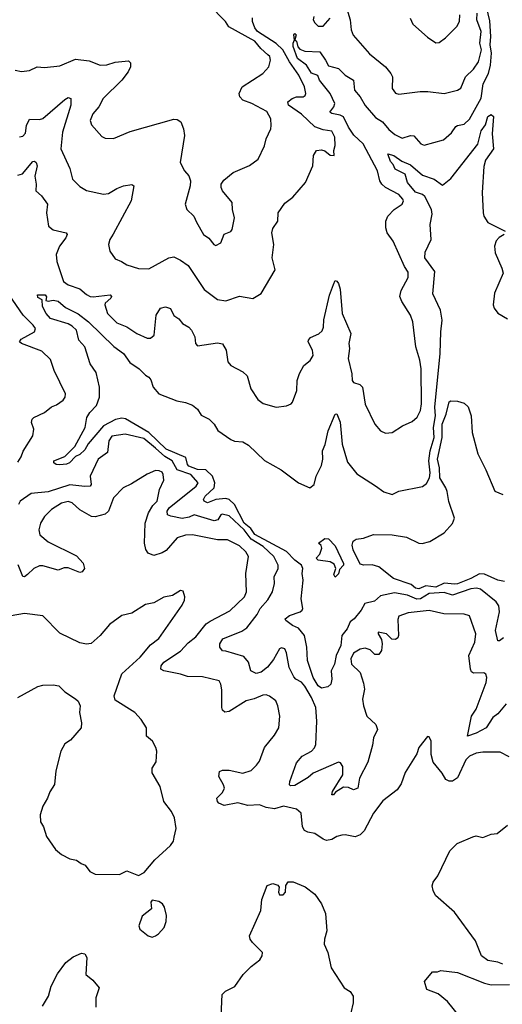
# Model space of a CAD drawing. Extents: x 1690054 to 1842981, y 782881 to 914114.
# Tile 429 of 656: x 1773776 to 1776651, y 895457 to 901325. Entities that reach past the tile are written whole.
import ezdxf

# ---------------------------------------------------------------- set-up
doc = ezdxf.new("R2010")
doc.units = 0

msp = doc.modelspace()

# ---------------------------------------------------------------- linework, layer by layer
at = {"layer": '0CON10XD'}
for points in [[(1773765, 900399.1), (1773793.4, 900406.6), (1773855, 900480), (1773865, 900482.5), (1773875, 900474), (1773879.7, 900455), (1773867.5, 900392.5), (1773874.8, 900345.2), (1773871.9, 900305), (1773905.6, 900275), (1773941.4, 900225), (1773935.6, 900175), (1773948, 900095), (1773975, 900071.9), (1774052.5, 900055), (1774058.8, 900045), (1774051.4, 900025), (1774013.8, 899975), (1773993.1, 899925), (1773998.1, 899885), (1774036.7, 899765), (1774065, 899745.4), (1774135, 899721.5), (1774175, 899686.7), (1774196.2, 899676.2), (1774215, 899673.2), (1774315.5, 899685), (1774322.9, 899675), (1774319.6, 899665), (1774285.6, 899635), (1774282.9, 899625), (1774300, 899575), (1774355, 899518.6), (1774415, 899495.5), (1774475, 899455.7), (1774535, 899428), (1774555, 899427.5), (1774578, 899445), (1774588.6, 899565), (1774614.6, 899605.4), (1774645, 899614.4), (1774675, 899604.3), (1774695, 899561.4), (1774725, 899542.9), (1774746, 899515), (1774783.1, 899493.1), (1774800, 899475), (1774820, 899435), (1774823.8, 899395), (1774835, 899381.2), (1774955, 899399.4), (1774985, 899394), (1775005.4, 899355.4), (1775015.6, 899285.6), (1775035, 899263.8), (1775105.7, 899225.7), (1775131.7, 899201.7), (1775152.5, 899125), (1775195, 899061.2), (1775226.8, 899036.8), (1775305, 899015.8), (1775365.8, 899024.2), (1775394.1, 899035.9), (1775401.2, 899045), (1775427.1, 899115), (1775430, 899175), (1775443.1, 899216.9), (1775468.8, 899265), (1775506.6, 899293.4), (1775525.5, 899324.5), (1775520, 899355), (1775494.3, 899404.3), (1775496, 899415), (1775509.1, 899430.9), (1775557.8, 899452.2), (1775579.2, 899470.8), (1775587.1, 899492.9), (1775587.3, 899537.3), (1775622.7, 899682.7), (1775645, 899747.5), (1775655, 899770), (1775665, 899767.5), (1775675, 899752.5), (1775685, 899720), (1775697.5, 899575), (1775748.2, 899455), (1775737.1, 899395), (1775740.4, 899365), (1775734.1, 899305), (1775755.5, 899215), (1775756.7, 899175), (1775765, 899161.9), (1775801.7, 899151.7), (1775819.3, 899135), (1775834.4, 899034.4), (1775892, 898915), (1775925, 898873.8), (1775955, 898860), (1775995, 898864.3), (1776056.7, 898905), (1776115, 898930.8), (1776145, 898956), (1776163.9, 898996.1), (1776169.4, 899035), (1776168.4, 899245), (1776160.3, 899295), (1776135.4, 899375), (1776118.8, 899525), (1776104.7, 899564.7), (1776053.1, 899645), (1776040.5, 899675), (1776048.3, 899711.7), (1776090.3, 899789.7), (1776090.2, 899820.2), (1776068.9, 899855), (1776001.4, 900005), (1775964.6, 900054.6), (1775956.7, 900085), (1775957.1, 900125), (1775970, 900155), (1776006.6, 900193.4), (1776055, 900226.7), (1776062, 900245), (1776059.2, 900255), (1776035, 900284.2), (1775955, 900324.4), (1775933.1, 900345), (1775921.5, 900365), (1775908.2, 900425), (1775822.1, 900585), (1775767.5, 900637.5), (1775735.9, 900684.1), (1775705.5, 900745.5), (1775685.9, 900755.9), (1775635.9, 900765.9), (1775624.6, 900774.6), (1775648.2, 900805), (1775653.3, 900825), (1775625.2, 900885.2), (1775562.7, 900965), (1775553.4, 900993.4), (1775515, 901007), (1775485.1, 901055.1), (1775430.8, 901095), (1775404.8, 901165), (1775405, 901186.2), (1775414.3, 901205), (1775408.6, 901235), (1775415, 901242.5), (1775422.5, 901235), (1775416.2, 901205), (1775425, 901198), (1775433.3, 901163.3), (1775445, 901149.4), (1775475, 901138.5), (1775565, 901133.3), (1775598.8, 901085), (1775615, 901049.5), (1775675.3, 901035.3), (1775715, 900993.9), (1775764, 900965), (1775771, 900905), (1775804.8, 900865), (1775833.7, 900813.7), (1775895, 900741.5), (1775936.7, 900716.7), (1775975, 900670.7), (1776010.3, 900640.3), (1776055, 900619.6), (1776105, 900634.5), (1776125, 900632.2), (1776166.4, 900586.4), (1776185, 900577.1), (1776301.7, 900608.3), (1776348.6, 900651.4), (1776375, 900688.1), (1776385, 900695.6), (1776425, 900703.1), (1776455, 900732.2), (1776525, 900857.1), (1776537.3, 900942.7), (1776569.3, 901005), (1776581.5, 901055), (1776587.6, 901125), (1776578.9, 901175), (1776582.9, 901225), (1776577.6, 901317.6), (1776535.7, 901495)], [(1773750, 901025), (1773787.5, 901017.5), (1773835, 901023.3), (1773880, 901045), (1773925, 901041.2), (1774015, 901050), (1774109.4, 901090.6), (1774191.1, 901081.1), (1774255, 901054.3), (1774295, 901057.1), (1774345, 901071.5), (1774425, 901079.2), (1774437.3, 901067.3), (1774437.1, 901045), (1774423.1, 901015), (1774385.5, 900965), (1774274.4, 900855), (1774247.5, 900805), (1774212.9, 900765), (1774196.9, 900725), (1774205, 900698.8), (1774265, 900630), (1774285, 900620), (1774335, 900618), (1774435, 900658), (1774695, 900731.9), (1774715, 900730.6), (1774736.1, 900716.1), (1774753.1, 900675), (1774757.8, 900635), (1774732.5, 900475), (1774758, 900425), (1774783.8, 900395), (1774793.8, 900365), (1774791.2, 900335), (1774762, 900225), (1774772, 900195), (1774813.3, 900155), (1774829.5, 900119.5), (1774871.2, 900045), (1774903.4, 900023.4), (1774933.8, 899985), (1774945, 899980), (1774975, 899996.2), (1774995, 900046.7), (1775035, 900063.3), (1775042.5, 900075), (1775056.2, 900145), (1775044.1, 900194.1), (1775042, 900235), (1774984, 900305), (1774976.2, 900325), (1774976.7, 900345), (1774992, 900368), (1775047.5, 900415), (1775145, 900455.7), (1775196.2, 900493.8), (1775235, 900573.8), (1775245.6, 900615), (1775272.2, 900675), (1775274.5, 900695.5), (1775272.2, 900735), (1775248, 900778), (1775160, 900825), (1775104.7, 900844.7), (1775086.9, 900865), (1775083.1, 900885), (1775101.9, 900925), (1775224, 901005), (1775260, 901045), (1775270.5, 901085), (1775266.2, 901105), (1775255, 901115.9), (1775213, 901153), (1775177.2, 901197.2), (1775022.7, 901282.7), (1775002.1, 901315), (1774903.8, 901415)], [(1775725, 901390), (1775744.3, 901325), (1775750, 901265), (1775763, 901233), (1775860.9, 901120.9), (1775956.2, 901045), (1775986.7, 901005), (1775996.7, 900985), (1775995.8, 900915.8), (1776015, 900886.7), (1776035, 900880.8), (1776162.9, 900897.1), (1776207.1, 900897.1), (1776305, 900886.1), (1776384.2, 900905), (1776405, 900918.2), (1776432.1, 900985), (1776479.4, 901030.6), (1776508.8, 901075), (1776527, 901145), (1776517, 901185), (1776525.8, 901255), (1776500.3, 901325), (1776501.9, 901365)], [(1773775, 900627.5), (1773795, 900631.4), (1773810.5, 900649.5), (1773817.7, 900695), (1773835, 900733.1), (1773895, 900731.4), (1773915, 900737.2), (1774045, 900850.6), (1774065, 900860.8), (1774080, 900855), (1774081.5, 900815), (1774030.8, 900655), (1774020.8, 900555), (1774075, 900437.5), (1774091.2, 900375), (1774135, 900332), (1774175, 900307.5), (1774275, 900285.6), (1774305, 900289.5), (1774355, 900319.1), (1774395, 900334.4), (1774443.8, 900343.8), (1774455.8, 900335.8), (1774440.6, 900245), (1774333.5, 900046.5), (1774314, 900015), (1774306, 899985), (1774314, 899945), (1774345, 899900), (1774383.3, 899885), (1774415, 899864.2), (1774485, 899842.2), (1774545, 899840.5), (1774665, 899905.5), (1774695, 899911.1), (1774735, 899892.9), (1774780.6, 899860.6), (1774875, 899717.1), (1774955, 899657.1), (1775005, 899650), (1775085, 899677.5), (1775165, 899663.8), (1775215, 899692.5), (1775298.8, 899835), (1775280.8, 899905), (1775290, 899985), (1775278.1, 900055), (1775285, 900080), (1775313.8, 900125), (1775316, 900175), (1775355, 900232), (1775402.7, 900267.3), (1775478, 900355), (1775522, 900455), (1775526.2, 900515), (1775544.1, 900545.9), (1775575, 900550), (1775593.6, 900543.6), (1775625, 900517.5), (1775650, 900515), (1775647.5, 900545), (1775656.2, 900575), (1775654, 900625), (1775635, 900660), (1775585, 900668.9), (1775535, 900686.5), (1775455, 900762.5), (1775377.1, 900815), (1775374.2, 900835), (1775398.6, 900855), (1775425, 900864.6), (1775464.7, 900865.3), (1775477.4, 900872.6), (1775481.2, 900885), (1775472.1, 900925), (1775439.5, 900995), (1775383, 901075), (1775344.2, 901145), (1775305, 901183.2), (1775193.7, 901255), (1775176.7, 901276.7), (1775162.5, 901315), (1775163.3, 901336.7)], [(1775528.1, 901345), (1775525.6, 901325), (1775535, 901306), (1775555, 901287.5), (1775585, 901285.8), (1775625.8, 901334.2)], [(1776103.1, 901335), (1776119.1, 901299.1), (1776205, 901221.2), (1776255, 901187.5), (1776275, 901190), (1776313, 901217), (1776380, 901285), (1776395.6, 901315), (1776397.5, 901355)], [(1774935, 898914), (1774956.1, 898876.1), (1775035, 898822.5), (1775055, 898812.9), (1775105, 898808.5), (1775138.8, 898788.8), (1775235, 898698.9), (1775333.1, 898643.1), (1775438, 898565), (1775505, 898535.6), (1775530, 898555), (1775542, 898605), (1775575, 898668.8), (1775581.8, 898705), (1775581.1, 898755), (1775596, 898794), (1775613.8, 898875), (1775655, 898973.3), (1775665, 898976.7), (1775685, 898926.7), (1775697.5, 898795), (1775728.5, 898688.5), (1775785, 898618.6), (1775895, 898547.5), (1775945, 898511.2), (1775995, 898496), (1776035, 898514.2), (1776176.6, 898543.4), (1776199.3, 898560.7), (1776217.5, 898595), (1776220.9, 898625), (1776214.1, 898695), (1776221.7, 898755), (1776246.1, 898835), (1776240.9, 898895), (1776253, 898965), (1776248.9, 899015), (1776281.8, 899335), (1776284.3, 899465), (1776292.4, 899535), (1776283.8, 899593.8), (1776237.9, 899692.1), (1776248.6, 899825), (1776190, 899905), (1776191.2, 899938.8), (1776227.1, 900015), (1776221.2, 900105), (1776233.3, 900166.7), (1776230.4, 900195), (1776190.8, 900270.9), (1776175, 900282.9), (1776135, 900297.6), (1776086, 900355), (1776071.9, 900405), (1776013.3, 900435), (1776001.4, 900461.4), (1775985, 900479.2), (1775970, 900525), (1776005, 900515.6), (1776052.5, 900482.5), (1776105, 900460.8), (1776175, 900399.6), (1776245.4, 900375.4), (1776295, 900340), (1776345, 900378.8), (1776506, 900584), (1776525, 900663.8), (1776552, 900698), (1776565, 900747.5), (1776585, 900760), (1776598.3, 900748.3), (1776590, 900645), (1776599.7, 900555), (1776551.7, 900488.2), (1776540.5, 900449.5), (1776530.9, 900295), (1776537.1, 900175), (1776540.8, 900155), (1776565.7, 900115.7), (1776667.5, 900065)], [(1776662.5, 900045), (1776632.6, 900027.4), (1776615, 900008), (1776604.6, 899975.4), (1776609.4, 899935), (1776649.2, 899845), (1776655.7, 899815), (1776605.7, 899695), (1776596, 899625), (1776602, 899605), (1776625, 899576), (1776683.2, 899543.2)], [(1773765, 898688.2), (1773785, 898719.2), (1773797.4, 898752.6), (1773855.5, 898845), (1773860.6, 898885), (1773847.5, 898925), (1773850.8, 898945), (1773861.2, 898955), (1773925, 898983.3), (1773965, 899017.1), (1773995, 899030), (1774035, 899058.5), (1774047.1, 899075), (1774049.4, 899095), (1773981.9, 899235), (1773960.6, 899300.6), (1773909, 899349), (1773787.5, 899395), (1773775.5, 899405), (1773785, 899421.1), (1773865.4, 899464.6), (1773870, 899485), (1773857.5, 899505), (1773797.1, 899565), (1773714, 899685)], [(1776659.4, 897640.6), (1776635, 897622.1), (1776625, 897622.5), (1776610.6, 897685), (1776634.3, 897795), (1776630.8, 897830.9), (1776615, 897855.5), (1776520.8, 897930.9), (1776496.9, 897936.9), (1776463.1, 897933.1), (1776355, 897895.7), (1776305, 897911.2), (1776215, 897905.8), (1776164.2, 897874.2), (1776142.4, 897872.4), (1776085.8, 897895.8), (1776008.3, 897908.3), (1775925, 897890.6), (1775890.3, 897859.7), (1775832.9, 897845), (1775811.1, 897805), (1775769.2, 897755), (1775744.6, 897735.4), (1775727.9, 897695), (1775695.9, 897654.1), (1775689.8, 897595), (1775661.4, 897535), (1775650.8, 897485), (1775632.3, 897445), (1775635.2, 897394.8), (1775629.2, 897365), (1775611.2, 897348.8), (1775575, 897340.3), (1775555.2, 897355), (1775524.7, 897405), (1775491.5, 897505), (1775486.7, 897585), (1775473.4, 897655), (1775438.1, 897698.1), (1775400.9, 897715), (1775361.2, 897745), (1775358.8, 897755), (1775383.3, 897775), (1775446.7, 897795), (1775460, 897805), (1775464, 897815), (1775453.4, 897873.4), (1775465.4, 897985), (1775460, 898025), (1775463.3, 898055), (1775454.2, 898075), (1775415, 898103.8), (1775365, 898156.3), (1775177.2, 898257.2), (1775153, 898293), (1775114, 898325), (1775056.4, 898436.4), (1775025, 898465.9), (1775005, 898471.6), (1774945.1, 898464.9), (1774895, 898445.3), (1774874.8, 898454.8), (1774871.1, 898465), (1774880.3, 898485), (1774934.5, 898535.5), (1774938, 898565), (1774924.2, 898605), (1774885, 898642.8), (1774835, 898644.7), (1774784.5, 898664.5), (1774775.5, 898675), (1774765.8, 898715.8), (1774648.1, 898765), (1774544.7, 898864.7), (1774406.3, 898946.3), (1774385, 898949.4), (1774347.1, 898942.9), (1774275, 898904.1), (1774183.4, 898796.6), (1774165, 898762.2), (1774135, 898734.2), (1774108.6, 898721.4), (1774073.5, 898685), (1774055, 898675.4), (1774015, 898671.9), (1773993.1, 898675), (1773980, 898685), (1773978.8, 898695), (1774045, 898720.9), (1774105, 898780.8), (1774165.7, 898894.3), (1774176.5, 898955), (1774194.5, 898985), (1774233.5, 899025), (1774251.9, 899075), (1774252.2, 899135), (1774232.2, 899222.2), (1774197.1, 899275), (1774164.4, 899375), (1774128.9, 899415), (1774115.6, 899475.6), (1774089.1, 899499.1), (1774065, 899512.5), (1773960, 899545), (1773934, 899575), (1773912, 899615), (1773910, 899655), (1773885, 899670), (1773882.5, 899685), (1773928.8, 899685), (1773936.1, 899673.9), (1773931.7, 899651.7), (1773945, 899647.5), (1773975.8, 899654.2), (1774005, 899647.9), (1774049.3, 899609.3), (1774125, 899571.2), (1774186.7, 899525), (1774338.1, 899378.1), (1774395, 899335.4), (1774431.5, 899281.5), (1774488.6, 899245), (1774525, 899207.5), (1774546.2, 899195), (1774557.9, 899177.9), (1774571.9, 899135), (1774604.4, 899095), (1774712.7, 899052.7), (1774765, 899044.4), (1774805, 899027.1), (1774835, 899004.2), (1774858.1, 898968.1), (1774905.5, 898945), (1774935, 898914)], [(1776665, 897975.8), (1776625, 897983.8), (1776545, 898020), (1776515, 898021.9), (1776464.2, 897995), (1776385, 897962.6), (1776368.9, 897961.1), (1776305, 897967.1), (1776255, 897942.9), (1776195, 897950.5), (1776155, 897933.9), (1776135, 897936.1), (1776108, 897958), (1776003.1, 897995), (1775915, 898064.3), (1775875.4, 898075.4), (1775825.9, 898074.1), (1775805, 898080.9), (1775763.5, 898165), (1775756, 898194), (1775762.7, 898217.3), (1775780.5, 898229.5), (1775825, 898235.7), (1775885, 898257.5), (1775994.7, 898254.7), (1776081.2, 898241.2), (1776155, 898204.3), (1776173, 898203), (1776220, 898215), (1776305, 898266), (1776355, 898322.9), (1776366.3, 898353.6), (1776332.8, 898452.8), (1776323.8, 898513.8), (1776314.4, 898535), (1776278.4, 898595), (1776277.3, 898655), (1776264.9, 898705.1), (1776293.9, 898835), (1776293.8, 898915), (1776316.7, 898975), (1776335, 899048.5), (1776345, 899054.5), (1776385, 899051.6), (1776425, 899039.5), (1776447.8, 899017.8), (1776465.8, 898965), (1776472.5, 898865), (1776505, 898737.5), (1776553, 898643), (1776606, 898516), (1776655, 898496)], [(1776675, 897247.7), (1776625, 897188.9), (1776595, 897166.4), (1776555.4, 897105), (1776495, 897072.2), (1776444.3, 897054.3), (1776467.8, 897175), (1776496, 897215), (1776554.6, 897374.6), (1776558.6, 897405), (1776553.3, 897425), (1776542, 897432), (1776480.7, 897430.7), (1776468.7, 897438.7), (1776461.1, 897455), (1776452.2, 897535), (1776487.1, 897615), (1776494.4, 897664.4), (1776455, 897771.4), (1776425, 897782.9), (1776303.9, 897783.9), (1776215, 897804.5), (1776090.3, 897789.7), (1776035, 897770), (1776028.8, 897751.2), (1776032.7, 897655), (1776028.3, 897641.7), (1776015, 897630.8), (1775993.3, 897633.3), (1775961.2, 897665), (1775912.5, 897675), (1775911.4, 897665), (1775931.4, 897631.4), (1775936.6, 897605), (1775931, 897565), (1775915, 897541.4), (1775891.4, 897541.4), (1775865, 897569.4), (1775835, 897578.5), (1775805, 897573.1), (1775765, 897549.2), (1775748.6, 897515), (1775752.5, 897485), (1775804.5, 897434.5), (1775825, 897370), (1775830, 897335), (1775818.5, 897275), (1775824.6, 897235), (1775845, 897174.2), (1775897.1, 897125), (1775908.6, 897095), (1775884.1, 897045.9), (1775878.5, 897001.5), (1775851.1, 896898.9), (1775800.4, 896805), (1775790, 896745), (1775765, 896734.4), (1775735, 896749.6), (1775705, 896751.4), (1775658.4, 896721.6), (1775645, 896704.6), (1775635, 896704.3), (1775639.1, 896725), (1775702.1, 896825), (1775701.4, 896875), (1775688, 896895), (1775675, 896899.4), (1775525, 896834.4), (1775495, 896808.3), (1775415, 896760), (1775388.8, 896758.8), (1775383.8, 896765), (1775385.8, 896785), (1775425.9, 896895), (1775458.9, 896935), (1775489, 896951), (1775515, 896965.9), (1775532.5, 896985), (1775540, 897005), (1775546, 897145), (1775540.4, 897225), (1775515, 897284.4), (1775475, 897353.1), (1775455, 897376.8), (1775420.9, 897395), (1775409.3, 897409.3), (1775381.6, 897465), (1775365, 897552.5), (1775355, 897576.2), (1775335, 897582), (1775325, 897575.8), (1775288.8, 897511.2), (1775253.5, 897466.5), (1775215, 897435.4), (1775185, 897427.9), (1775153.8, 897443.8), (1775139.6, 897495), (1775110.6, 897530.6), (1775005, 897561.8), (1774985, 897562.5), (1774968, 897585), (1774968, 897605), (1774986, 897635), (1775099.3, 897680.7), (1775129.8, 897700.2), (1775190.3, 897779.7), (1775208.8, 897815), (1775255, 897867.5), (1775282.9, 897915), (1775293.6, 897965), (1775293.2, 898005), (1775315.4, 898055), (1775315.4, 898075), (1775290.8, 898125), (1775227.1, 898185), (1775155, 898228.3), (1775113.2, 898285), (1775025, 898367.5), (1774982.8, 898377.2), (1774975, 898374.4), (1774957.1, 898345), (1774935, 898338.1), (1774815, 898373.5), (1774785, 898360.2), (1774745, 898352.5), (1774675.9, 898365.9), (1774657.5, 898375), (1774654.5, 898395), (1774666.9, 898415), (1774826.8, 898545), (1774840, 898565), (1774795.3, 898615), (1774715, 898642.3), (1774684.5, 898695), (1774641.9, 898721.9), (1774585, 898771), (1774515, 898828.6), (1774405, 898855.6), (1774325, 898843.3), (1774306.5, 898815), (1774298.8, 898745), (1774242.9, 898705), (1774196.5, 898605), (1774201.9, 898555), (1774196.2, 898545), (1774165, 898542.8), (1774075, 898552.4), (1773945, 898511.2), (1773845, 898502.1), (1773778.2, 898455), (1773768.9, 898435)], [(1775187.8, 896882.2), (1775204, 896905), (1775235, 896986.7), (1775295, 897061.2), (1775319.2, 897105), (1775325.6, 897175), (1775314.3, 897235), (1775302, 897265), (1775265, 897292.9), (1775245, 897300.6), (1775225, 897300), (1775172.8, 897277.2), (1775125, 897264.6), (1775025, 897201.4), (1774997.7, 897197.7), (1774985, 897210), (1774981.1, 897225), (1774980.5, 897330.5), (1774974.3, 897365), (1774963.8, 897385), (1774865, 897408.1), (1774775, 897409.6), (1774734.1, 897424.1), (1774634.6, 897444.6), (1774618, 897455), (1774620, 897475), (1774634.4, 897495), (1774735, 897561.1), (1774779.6, 897610.4), (1774825, 897646.9), (1774886.2, 897723.8), (1774910.3, 897740.3), (1775027.7, 897802.3), (1775115.5, 897885), (1775128.2, 897915), (1775123.3, 898025), (1775138.9, 898125), (1775122.8, 898152.8), (1775085, 898190), (1775014.6, 898224.6), (1774954.5, 898225.5), (1774805, 898255.4), (1774765, 898253.5), (1774715, 898237.1), (1774648.5, 898161.5), (1774625, 898147.5), (1774575, 898132.3), (1774541.4, 898145), (1774527.1, 898167.1), (1774520.3, 898205), (1774523.9, 898325), (1774543.1, 898386.9), (1774570.1, 898429.9), (1774595, 898456), (1774609.2, 898525), (1774635, 898580), (1774631.8, 898615), (1774625, 898627.5), (1774607.3, 898637.3), (1774585, 898638.8), (1774535, 898617.1), (1774441.9, 898558.1), (1774393.5, 898535), (1774334.3, 898475.7), (1774305, 898395.7), (1774285, 898377.5), (1774225, 898362.7), (1774205, 898364.4), (1774134.7, 898404.7), (1774089.2, 898445), (1774065, 898453.1), (1774025, 898444.6), (1773965, 898405.5), (1773923.8, 898365), (1773900.8, 898325), (1773890, 898285), (1773896.5, 898255), (1773945, 898213.1), (1774115, 898129.2), (1774155.4, 898085.4), (1774162, 898055), (1774148.8, 898035), (1774135, 898030.8), (1774065, 898058.5), (1774041.7, 898058.3), (1774005, 898043.6), (1773915, 898070), (1773895, 898069.6), (1773860.8, 898055), (1773822.4, 898017.6), (1773805, 898004.2), (1773795, 898006.7), (1773766.8, 898076.8)], [(1775655, 898002.5), (1775647.5, 898017.5), (1775660, 898055), (1775650, 898080), (1775625, 898094.6), (1775555, 898103.8), (1775543.3, 898115), (1775565, 898140), (1775576.2, 898175), (1775572.3, 898192.3), (1775556.7, 898205), (1775595, 898234), (1775615, 898232), (1775655, 898189.2), (1775706, 898085), (1775706, 898075), (1775682.3, 898047.7), (1775675, 898022.5), (1775655, 898002.5)], [(1773765, 897285.8), (1773885, 897351.4), (1773915, 897359.2), (1773975, 897360.8), (1774010, 897355), (1774045, 897320), (1774108, 897278), (1774125, 897262.5), (1774136.7, 897235), (1774133.3, 897195), (1774143.6, 897133.6), (1774142, 897105), (1774079.7, 897030.3), (1774045, 897009.2), (1774021.2, 896965), (1773992.3, 896847.7), (1773983.9, 896766.1), (1773955, 896723.3), (1773942, 896685), (1773915, 896637.5), (1773898, 896585), (1773901.2, 896545), (1773918, 896515), (1773937, 896457), (1773989.7, 896379.7), (1774025, 896348.8), (1774075, 896324), (1774115, 896316.2), (1774142.5, 896295), (1774166.1, 896286.1), (1774195, 896247.5), (1774225, 896233.3), (1774370.5, 896229.5), (1774415, 896252), (1774485, 896223.8), (1774517, 896243), (1774581.7, 896318.3), (1774675, 896404), (1774691.7, 896428.3), (1774697.5, 896452.5), (1774708, 896505), (1774698.8, 896568.8), (1774680, 896605), (1774635.5, 896665.5), (1774612.5, 896755), (1774565.8, 896835.8), (1774565.7, 896865), (1774589.1, 896900.9), (1774592.7, 896965), (1774587.3, 896987.3), (1774566.7, 897025), (1774532, 897055), (1774531.2, 897105), (1774500, 897155), (1774462.5, 897195), (1774345, 897270), (1774340, 897295), (1774383.9, 897426.1), (1774495, 897526.7), (1774555, 897599.4), (1774605, 897637.1), (1774743.8, 897835), (1774758.8, 897865), (1774760, 897885), (1774750, 897920), (1774735, 897922.5), (1774685.8, 897894.2), (1774635, 897883.3), (1774575, 897850), (1774525, 897838.8), (1774445, 897788.8), (1774385, 897773.3), (1774310.5, 897719.5), (1774256.7, 897655), (1774202.7, 897607.3), (1774175, 897602.5), (1774135, 897611.4), (1774015, 897668), (1773915, 897771.2), (1773805, 897785.6), (1773725, 897772.3)], [(1776692.3, 896932.3), (1776638.6, 896958.6), (1776535, 896960), (1776495, 896954.2), (1776456.7, 896935), (1776435, 896913.8), (1776383.9, 896806.1), (1776355, 896787.5), (1776335, 896786.7), (1776315, 896797.5), (1776293.8, 896835), (1776240.2, 896900.2), (1776226.9, 896945), (1776226.7, 897025), (1776215, 897050), (1776205, 897052.5), (1776155, 896987.5), (1776141.2, 896948.8), (1776071.7, 896838.3), (1776048.8, 896771.2), (1776025.7, 896734.3), (1775939.7, 896670.3), (1775884.4, 896595), (1775828.8, 896491.2), (1775805, 896467.5), (1775775, 896455.8), (1775715, 896466), (1775695, 896463.8), (1775665, 896456.2), (1775635, 896438.8), (1775603.9, 896433.9), (1775585, 896440), (1775535, 896473.8), (1775492.6, 896482.6), (1775473.3, 896493.3), (1775460.8, 896515), (1775453.8, 896595), (1775425, 896619.2), (1775347.4, 896637.4), (1775295, 896621.9), (1775245, 896629.3), (1775205, 896646.1), (1775135, 896641.6), (1775075, 896658.1), (1774995, 896641.4), (1774962.9, 896655), (1774954.2, 896665), (1774950, 896685), (1774985, 896719.2), (1774996, 896745), (1774990.9, 896765), (1774961.9, 896815), (1774966.2, 896845), (1774985, 896852.9), (1775025, 896853.1), (1775105.4, 896834.6), (1775155, 896851.1), (1775187.8, 896882.2)], [(1776655, 895696.7), (1776625, 895708.8), (1776565, 895717.5), (1776527.5, 895745), (1776491.2, 895835), (1776366.8, 896006.8), (1776254, 896105), (1776238.8, 896135), (1776233.6, 896163.6), (1776240, 896185), (1776267.1, 896222.9), (1776339.3, 896370.7), (1776382.5, 896415), (1776475, 896455.7), (1776495, 896460), (1776535, 896451.2), (1776585, 896470), (1776620, 896475), (1776682.5, 896525)], [(1774971.2, 895255), (1774983.3, 895515), (1775002.5, 895535), (1775057.7, 895562.3), (1775107.5, 895635), (1775155, 895682.5), (1775207.7, 895722.3), (1775221.2, 895745), (1775223.3, 895765), (1775163.3, 895825), (1775150, 895845), (1775146.2, 895865), (1775211.9, 896015), (1775218.8, 896081.2), (1775250, 896165), (1775285, 896176.7), (1775315, 896167.5), (1775322.5, 896155), (1775317.5, 896125), (1775325, 896110), (1775345, 896110), (1775360, 896125), (1775362.5, 896165), (1775375, 896187.5), (1775405, 896186.7), (1775477.7, 896157.7), (1775535, 896113.3), (1775573.8, 896055), (1775598, 895998), (1775606.7, 895895), (1775592, 895845), (1775590.8, 895815), (1775611.2, 895765), (1775632, 895675), (1775710, 895555), (1775745, 895532.5), (1775763.3, 895505), (1775763.3, 895465), (1775748.8, 895405)], [(1774565, 895857.5), (1774585, 895864.2), (1774604.2, 895875.8), (1774636, 895915), (1774649.2, 895950.8), (1774650, 895985), (1774638.8, 896035), (1774626.7, 896055), (1774605, 896068.8), (1774565, 896076.7), (1774556.7, 896065), (1774562.5, 896025), (1774505, 895982.5), (1774486.2, 895923.8), (1774491.4, 895905), (1774540.8, 895865), (1774565, 895857.5)], [(1773913.1, 895445), (1773948.1, 895505), (1773963.8, 895565), (1774001.7, 895638.2), (1774051.9, 895705), (1774095, 895738.9), (1774145, 895761.2), (1774165, 895756.7), (1774177.1, 895735), (1774170, 895635), (1774211.4, 895601.4), (1774249.2, 895555), (1774230.8, 895495), (1774230.5, 895440.5)], [(1776467.3, 895297.3), (1776323.9, 895473.9), (1776269.7, 895519.7), (1776202.5, 895545), (1776188.3, 895591.7), (1776235, 895650), (1776265, 895650), (1776285, 895657.5), (1776385, 895646.7), (1776545, 895582), (1776585, 895572), (1776695, 895573.8)]]:
    msp.add_lwpolyline(points, dxfattribs=at)

doc.saveas('drawing.dxf')
